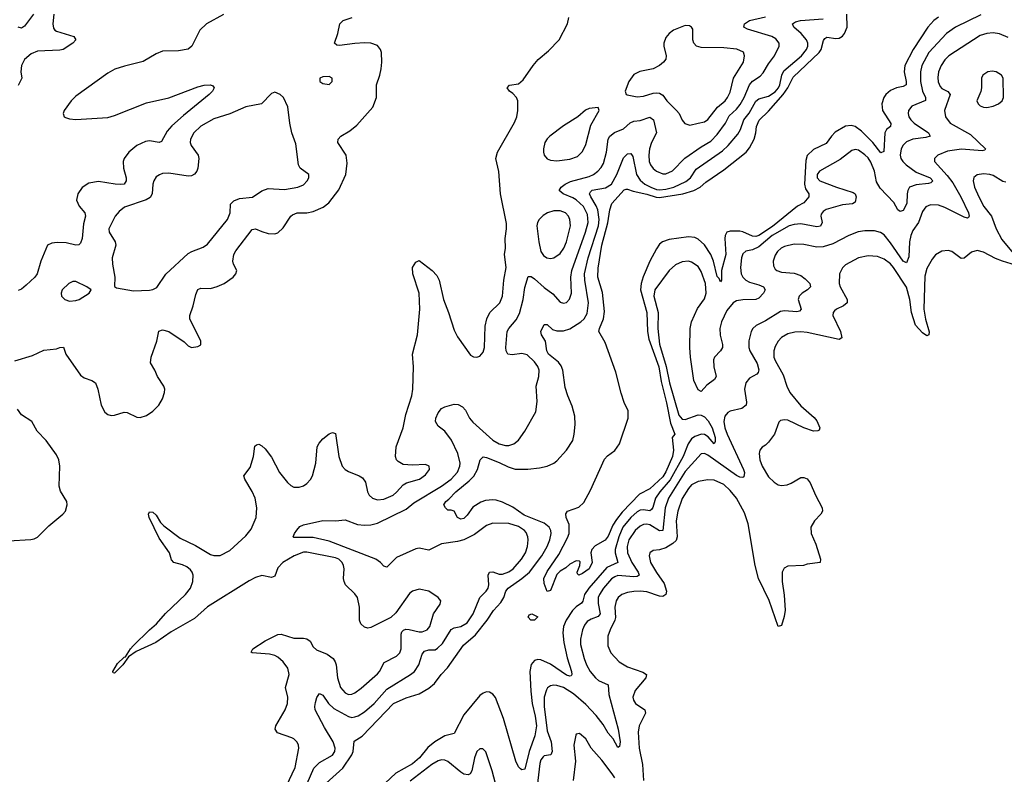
# Model space of a CAD drawing. Header units: inches. Extents: x 1449094 to 1618372, y 389908 to 534307.
# Tile 445 of 494: x 1571599 to 1577740, y 510988 to 515696. Entities that reach past the tile are written whole.
import ezdxf

# ---------------------------------------------------------------- set-up
doc = ezdxf.new("R2010")
doc.units = ezdxf.units.IN
doc.header["$MEASUREMENT"] = 0
doc.layers.add('B5571', color=7, linetype='Continuous')

msp = doc.modelspace()

# ---------------------------------------------------------------- linework, layer by layer
at = {"layer": 'B5571', "color": 5}
for points, elevation in [([(1571570, 513566.7), (1571679.3, 513600.7), (1571750, 513634.4), (1571830, 513642), (1571850, 513650.4), (1571872.4, 513652.4), (1571888, 513610), (1571978.7, 513478.7), (1572002.2, 513462.2), (1572050, 513444.9), (1572072.7, 513430), (1572086.7, 513390), (1572107.8, 513290), (1572130, 513247), (1572150, 513231.8), (1572170, 513226.7), (1572190, 513228), (1572250, 513247.1), (1572270, 513246), (1572330, 513216.9), (1572350, 513213.6), (1572390, 513225.4), (1572430, 513253.2), (1572467.6, 513290), (1572490.8, 513330), (1572503.5, 513370), (1572504.2, 513390), (1572498.7, 513410), (1572458, 513470), (1572442, 513510), (1572415.6, 513555.6), (1572420.3, 513590), (1572454.2, 513690), (1572468, 513752), (1572490, 513760.9), (1572530, 513751.4), (1572625.5, 513685.5), (1572650, 513660.7), (1572670, 513650.7), (1572710, 513656.3), (1572730, 513666.8), (1572729.3, 513690), (1572659.7, 513830), (1572659.8, 513850), (1572681.8, 513910), (1572697.7, 513982.3), (1572710, 514012.7), (1572730, 514021.1), (1572790, 514019.3), (1572830, 514030.2), (1572875.6, 514050), (1572931.6, 514090), (1572948, 514110), (1572953.6, 514130), (1572933, 514170), (1572928.7, 514188.7), (1572935.6, 514230), (1572947.2, 514252.8), (1573050, 514386.7), (1573070, 514391.7), (1573110, 514373.4), (1573150, 514362.8), (1573190, 514360.3), (1573210, 514366), (1573243.2, 514396.8), (1573289.8, 514470), (1573301.1, 514478.9), (1573329.9, 514490.2), (1573390, 514491.6), (1573430, 514498.3), (1573492.9, 514527.1), (1573526.4, 514553.6), (1573590, 514635.2), (1573633.2, 514730), (1573641, 514801), (1573634.5, 514850), (1573583.9, 514930), (1573585.4, 514950), (1573602.4, 514970), (1573657.6, 515002.4), (1573702.2, 515037.8), (1573801.5, 515150), (1573824.2, 515210), (1573825.6, 515290), (1573846.3, 515350), (1573854, 515390), (1573858.3, 515430), (1573856.2, 515490), (1573849.8, 515510), (1573830, 515534.4), (1573790, 515548.4), (1573750, 515550.5), (1573690, 515547.9), (1573594.3, 515534.3), (1573577.1, 515537.1), (1573563, 515550), (1573584.4, 515610), (1573595.4, 515670), (1573617, 515690), (1573672.7, 515710)], 520), ([(1571684.6, 515730), (1571630, 515655.6), (1571610, 515643.7), (1571590, 515649.2)], 460), ([(1571812.2, 515730), (1571805.2, 515670), (1571810, 515642.4), (1571818.3, 515630), (1571830, 515623.2), (1571936.4, 515590), (1571950.2, 515570), (1571931.8, 515550), (1571870, 515509.9), (1571850, 515504.7), (1571710, 515499.9), (1571670, 515483.7), (1571630, 515446.9), (1571610.9, 515409.1), (1571607.6, 515370), (1571612.1, 515330), (1571590, 515284.5)], 480), ([(1572870, 515729), (1572763.6, 515670), (1572722.4, 515630), (1572673.4, 515530), (1572650, 515511.8), (1572590, 515501.1), (1572490, 515498.4), (1572450, 515481.8), (1572370, 515434), (1572253.3, 515406.7), (1572193.8, 515386.2), (1572150, 515362), (1571950, 515218.9), (1571920.3, 515190), (1571876.4, 515130), (1571870.5, 515110), (1571877.3, 515090), (1571884.8, 515084.8), (1571910, 515076.5), (1571950, 515073.6), (1572150, 515085.3), (1572190, 515097), (1572390, 515177.8), (1572530, 515208.6), (1572710, 515277.8), (1572750, 515287.8), (1572790.2, 515290.2), (1572803.8, 515283.8), (1572813, 515270), (1572801.3, 515250), (1572781.1, 515230), (1572621.1, 515098.9), (1572547.5, 515032.5), (1572520.1, 514999.9), (1572484, 514936), (1572470, 514929.8), (1572410, 514939.9), (1572383.6, 514936.4), (1572330.1, 514909.9), (1572280.7, 514870), (1572251, 514830), (1572244.4, 514810), (1572246.7, 514770), (1572263, 514710), (1572263.2, 514690), (1572250.3, 514670), (1572230, 514667), (1572195.3, 514670), (1572090, 514686.4), (1572030, 514675.2), (1571990, 514649.7), (1571962, 514610), (1571953.8, 514570), (1571970, 514531.8), (1572006.3, 514490), (1572010.2, 514470), (1571997.1, 514422.9), (1571989.4, 514330.6), (1571979.1, 514300.9), (1571969, 514291), (1571950, 514288.7), (1571890, 514303.9), (1571833.7, 514306.3), (1571798.9, 514301.1), (1571773.4, 514290), (1571731.2, 514190), (1571709.4, 514110.6), (1571693.8, 514090), (1571640.3, 514039.7), (1571610, 514015.5), (1571590, 514007.1)], 520), ([(1573263.9, 510916.1), (1573316.8, 511030), (1573339.8, 511150), (1573338.5, 511170), (1573330, 511189.4), (1573310, 511209.6), (1573296.3, 511216.3), (1573206.8, 511246.8), (1573192.4, 511270), (1573197.8, 511290), (1573254.3, 511390), (1573269, 511430), (1573270.7, 511470), (1573258, 511530), (1573279.3, 511610), (1573270.8, 511650), (1573243.1, 511690), (1573210, 511719.3), (1573190, 511729.8), (1573157.1, 511737.1), (1573050, 511745.1), (1573042.7, 511750), (1573053.6, 511770), (1573130, 511821.1), (1573210, 511860.2), (1573230, 511862.3), (1573310, 511837.7), (1573370, 511838.2), (1573390, 511834), (1573410, 511818), (1573430, 511783.1), (1573450, 511763.9), (1573517.3, 511737.3), (1573555, 511710), (1573567.8, 511690), (1573573.4, 511670), (1573581.5, 511590), (1573601.1, 511530), (1573630, 511495.2), (1573650, 511486.2), (1573670, 511487.1), (1573690, 511495.8), (1573730, 511524.7), (1573830, 511614.7), (1573843.8, 511630), (1573873.5, 511686.5), (1573950, 511724.4), (1573970, 511745.3), (1573978.2, 511770), (1573978, 511862), (1573982.8, 511877.2), (1573992.1, 511887.9), (1574007.5, 511892.5), (1574028.6, 511891.4), (1574090, 511876.3), (1574110, 511876.6), (1574139.7, 511890), (1574157, 511910), (1574179.8, 511990), (1574220.7, 512050), (1574226.6, 512070), (1574209.5, 512090), (1574150, 512129.7), (1574090, 512142), (1574050, 512131.5), (1574030, 512115.1), (1573944.6, 511995.4), (1573914.4, 511965.6), (1573790, 511904), (1573770, 511900.5), (1573750, 511906), (1573726.5, 511926.5), (1573718.3, 511950), (1573718, 512030), (1573705.4, 512090), (1573690, 512113.3), (1573631.3, 512170), (1573623.1, 512190), (1573619.7, 512210), (1573623.1, 512270), (1573619.8, 512290), (1573609.8, 512310), (1573589.9, 512329.9), (1573570, 512338), (1573390, 512373.4), (1573370, 512373.4), (1573310.2, 512350), (1573241.5, 512310), (1573210, 512276), (1573190, 512223.5), (1573170, 512215.1), (1573110, 512228.9), (1573070, 512216.5), (1573030, 512195.3), (1572770, 512032.2), (1572690, 511961), (1572543.7, 511876.3), (1572448.8, 511810), (1572325.5, 511754.5), (1572278.4, 511721.6), (1572242, 511670), (1572190, 511619.3), (1572181.5, 511621.5), (1572179.3, 511630), (1572210, 511678.7), (1572250, 511718.7), (1572258.5, 511721.5), (1572289.8, 511770), (1572308, 511790), (1572408.3, 511890), (1572452.5, 511927.5), (1572509, 511991), (1572633.9, 512110), (1572663.9, 512150), (1572679.5, 512190), (1572681.1, 512230), (1572674.8, 512250), (1572664, 512264), (1572641.6, 512281.6), (1572614.9, 512294.9), (1572561.2, 512310), (1572546.2, 512326.2), (1572534.7, 512370), (1572470, 512461.3), (1572407, 512590), (1572403.7, 512610), (1572410, 512624.7), (1572430, 512624), (1572450, 512604.9), (1572478.6, 512558.6), (1572497.6, 512537.6), (1572600.9, 512460.9), (1572695.9, 512415.9), (1572790, 512359.8), (1572810, 512352.4), (1572850, 512352.4), (1572910, 512384.4), (1573010, 512474.7), (1573043.3, 512516.7), (1573074.6, 512590), (1573079, 512650), (1573068.3, 512710), (1573050, 512753), (1573004, 512830), (1572998.3, 512850), (1573037.1, 512902.9), (1573058, 512970), (1573065.7, 513034.3), (1573076.6, 513043.4), (1573090, 513047.7), (1573110, 513038), (1573130, 513018.4), (1573170, 512966.7), (1573219.2, 512870), (1573270, 512808.1), (1573290, 512790.2), (1573310, 512780.2), (1573341.6, 512778.4), (1573370, 512787.9), (1573390, 512802.3), (1573412.8, 512827.2), (1573425.1, 512850), (1573446.8, 512930), (1573455.3, 513030), (1573466.3, 513053.7), (1573490, 513080.3), (1573530, 513111.8), (1573550, 513120.4), (1573570, 513114), (1573590.2, 512970), (1573610.8, 512910.8), (1573630, 512890.2), (1573650, 512877.2), (1573717.1, 512850), (1573737.2, 512837.2), (1573756.1, 512810), (1573768.9, 512750), (1573778.7, 512730), (1573799.1, 512710), (1573830, 512699.6), (1573870, 512703.9), (1573927.8, 512730), (1573950, 512748), (1573990, 512794.3), (1574012.7, 512807.3), (1574091.8, 512830), (1574130, 512856.4), (1574155.6, 512890), (1574152.3, 512910), (1574130, 512921.6), (1574050, 512917.3), (1573990, 512921), (1573959.3, 512939.3), (1573949.8, 512950), (1573942.2, 512970), (1573948, 513030), (1573991.3, 513148.7), (1574006.9, 513233.1), (1574045, 513350), (1574052.2, 513390), (1574054.8, 513530), (1574048.7, 513610), (1574079.9, 513730), (1574094.6, 513890), (1574089.9, 513989.9), (1574051.5, 514110), (1574049.6, 514150), (1574070, 514182.8), (1574090, 514193), (1574171.5, 514130), (1574200.3, 514100.3), (1574216, 514070), (1574243.2, 513950), (1574274.6, 513870), (1574310, 513758.7), (1574330, 513717.7), (1574410, 513603.2), (1574430, 513593.4), (1574450, 513590.2), (1574470, 513596.5), (1574490, 513621.7), (1574498.9, 513650), (1574503.2, 513783.2), (1574512.1, 513830), (1574530.8, 513870), (1574592.9, 513930), (1574610.6, 513970), (1574619.8, 514070), (1574634.2, 514150), (1574623.5, 514230), (1574629.8, 514270), (1574627.4, 514330), (1574636.4, 514390), (1574636, 514424), (1574598.4, 514610), (1574587.6, 514747.6), (1574569.7, 514830.3), (1574578.4, 514870), (1574685.6, 515054.4), (1574699.2, 515090), (1574707.1, 515130), (1574705.1, 515190), (1574696.9, 515210), (1574675.4, 515235.4), (1574653.2, 515250), (1574639, 515270), (1574653.2, 515286.8), (1574710, 515296.4), (1574739.8, 515320.2), (1574802, 515410), (1574833, 515447), (1574897.7, 515502.3), (1574964.1, 515570), (1575015.4, 515670), (1575024.8, 515710)], 480), ([(1573391.4, 510930), (1573434.7, 511025.3), (1573470, 511061.6), (1573550, 511106.9), (1573564.5, 511130), (1573567.1, 511150), (1573554.9, 511190), (1573499.6, 511279.6), (1573441.5, 511390), (1573439.3, 511410), (1573443.9, 511436.1), (1573452.9, 511467.1), (1573468.3, 511491.7), (1573490, 511482), (1573526.3, 511430), (1573558.5, 511398.5), (1573650, 511349.1), (1573670, 511343.1), (1573690, 511345.7), (1573710, 511353.2), (1573750, 511378.6), (1573810.9, 511429.1), (1573890, 511519.3), (1574037.2, 511610), (1574061.5, 511630), (1574088.9, 511671.1), (1574110, 511736.5), (1574123.9, 511756.1), (1574150, 511763.9), (1574190, 511765.5), (1574206.1, 511773.9), (1574235.6, 511804.4), (1574290, 511890.3), (1574310, 511901), (1574351.3, 511910), (1574390, 511933), (1574427.1, 511990), (1574468.1, 512090), (1574508.9, 512130), (1574521, 512150), (1574526.2, 512170), (1574521.4, 512230), (1574530, 512248.2), (1574550, 512250.2), (1574590, 512236.3), (1574610, 512236.8), (1574650, 512251.4), (1574677.8, 512270), (1574729.2, 512330), (1574752.9, 512370), (1574766.2, 512410), (1574770.6, 512450), (1574769.1, 512470), (1574757.3, 512497.3), (1574747.6, 512510), (1574710, 512534), (1574650, 512552.2), (1574550, 512555.6), (1574510, 512540.4), (1574435.5, 512484.5), (1574370, 512451.5), (1574330, 512441.1), (1574230, 512426.4), (1574150, 512386.2), (1574090, 512399.3), (1574070, 512394.6), (1573950, 512341.1), (1573890, 512279.7), (1573870, 512285.7), (1573849.8, 512310), (1573821.1, 512330), (1573530, 512441.6), (1573430, 512464.7), (1573310, 512466), (1573306, 512470), (1573314, 512490), (1573328.3, 512511.7), (1573346.9, 512533.1), (1573370, 512544.4), (1573490.4, 512570.4), (1573570, 512568.7), (1573630, 512574.9), (1573707.1, 512547.1), (1573750, 512541.6), (1573790, 512543.8), (1573830, 512554.2), (1574010, 512643), (1574057.7, 512682.3), (1574230, 512785.7), (1574290, 512829.6), (1574330, 512872.4), (1574345.3, 512910), (1574346.1, 512930), (1574330.9, 512990), (1574291.8, 513071.8), (1574250, 513128.7), (1574210, 513159.7), (1574193.5, 513190), (1574193.7, 513210), (1574210, 513243.8), (1574229.8, 513270.2), (1574250, 513281.5), (1574310, 513296.9), (1574334.4, 513294.4), (1574361.2, 513281.2), (1574379.7, 513259.7), (1574404, 513210), (1574424.6, 513184.6), (1574550, 513071.6), (1574590, 513048.9), (1574630, 513038.8), (1574650, 513039.4), (1574680.5, 513050), (1574710, 513072.7), (1574750.6, 513129.4), (1574817.7, 513250), (1574826.1, 513313.9), (1574820.8, 513410), (1574837.9, 513470), (1574839.6, 513510), (1574831.7, 513531.7), (1574810, 513562), (1574764.7, 513604.7), (1574730, 513614), (1574670, 513604), (1574644, 513610), (1574632.8, 513630), (1574631.4, 513650), (1574639.4, 513750), (1574650.8, 513770), (1574696.6, 513823.4), (1574716.6, 513863.4), (1574739.9, 513950), (1574750, 514024), (1574770, 514093.1), (1574790, 514093.2), (1574810, 514078.8), (1574870, 514024.8), (1574925.1, 513985.1), (1574970, 513934.3), (1574990, 513926.5), (1575008.6, 513931.4), (1575027.6, 513952.4), (1575040.6, 513990), (1575037.2, 514090), (1575042.5, 514130), (1575128.7, 514370), (1575143.9, 514430), (1575139.7, 514479.7), (1575114.6, 514530), (1575070, 514572.2), (1575050, 514584.9), (1574987.8, 514610), (1574964.5, 514630), (1574976.3, 514650), (1575001.7, 514670), (1575033.5, 514686.5), (1575150, 514716.9), (1575177.2, 514730), (1575204.1, 514750), (1575226.7, 514773.4), (1575240.6, 514799.4), (1575258.5, 514870), (1575269.2, 514950), (1575279.4, 514970), (1575308.9, 514991.1), (1575365.4, 515014.6), (1575407.2, 515052.8), (1575430, 515062.5), (1575470, 515066.6), (1575530, 515087.1), (1575551.8, 515071.8), (1575570.9, 514990), (1575539.5, 514930), (1575527.3, 514890), (1575523.1, 514850), (1575526, 514810), (1575532.5, 514790), (1575550, 514766.8), (1575570.6, 514750.6), (1575610, 514734.8), (1575630, 514734.2), (1575670, 514752.7), (1575748.1, 514831.9), (1575850, 514902.7), (1575910, 514937.2), (1575950, 514978.6), (1576000.4, 515050), (1576024.9, 515095.1), (1576070, 515138.1), (1576092.4, 515167.6), (1576117.1, 515210), (1576150, 515290.2), (1576170, 515311.5), (1576217.4, 515342.7), (1576236.3, 515363.7), (1576270, 515420.7), (1576306.5, 515470), (1576336.2, 515530), (1576335.5, 515550), (1576315.6, 515575.6), (1576290, 515590.5), (1576137.4, 515637.4), (1576114.7, 515650), (1576119.7, 515670), (1576150, 515690.1), (1576250, 515713.3)], 460), ([(1573470, 510895.9), (1573614.2, 511025.8), (1573670.5, 511110), (1573678.2, 511130), (1573685.9, 511194.1), (1573734.8, 511225.2), (1573930, 511428.7), (1574010, 511465.7), (1574090, 511490.1), (1574150, 511524.3), (1574186, 511554), (1574227.9, 511610), (1574267.8, 511652.2), (1574366.4, 511793.6), (1574442.4, 511857.6), (1574514.9, 511950), (1574554.5, 512010), (1574600.4, 512059.6), (1574618.1, 512090), (1574631.6, 512130), (1574645.7, 512150), (1574731.4, 512208.6), (1574779.4, 512250), (1574855, 512350), (1574889.9, 512410.1), (1574906.6, 512450), (1574913.7, 512490), (1574911.1, 512510), (1574900.6, 512530), (1574870, 512555), (1574745.5, 512605.5), (1574674.4, 512654.4), (1574610, 512686), (1574570, 512698.1), (1574550, 512699.3), (1574504.6, 512695.4), (1574474.5, 512685.5), (1574426, 512654), (1574390, 512604), (1574370, 512583.9), (1574350, 512580.5), (1574329.4, 512590), (1574310, 512628.7), (1574290, 512635.3), (1574270, 512635.3), (1574255.3, 512650), (1574245.2, 512670), (1574258, 512690), (1574276.3, 512703.7), (1574318.8, 512750), (1574401.9, 512818.1), (1574431.3, 512848.7), (1574454.8, 512890), (1574471.2, 512948.8), (1574490, 512968.2), (1574510, 512964.6), (1574590, 512933), (1574645.5, 512905.5), (1574690, 512892.4), (1574769, 512891), (1574840.7, 512899.3), (1574890, 512910.3), (1574930, 512928.9), (1574950, 512944.2), (1575010.5, 513009.5), (1575048.7, 513070), (1575057.7, 513110), (1575063.2, 513170), (1575061.6, 513221.6), (1575045.4, 513285.4), (1575018, 513350), (1575001.8, 513401.8), (1574986.2, 513510), (1574976.8, 513536.8), (1574959.9, 513559.9), (1574897.4, 513610), (1574887.7, 513630), (1574878.4, 513690), (1574853.3, 513730), (1574849.8, 513750), (1574870, 513794.9), (1574890, 513794.9), (1574923.3, 513763.3), (1574950, 513754.4), (1574990, 513754.7), (1575030, 513766.6), (1575098, 513810), (1575119.8, 513830), (1575137.6, 513862.4), (1575146.3, 513930), (1575123.4, 514070), (1575121.6, 514110), (1575144.1, 514210), (1575208.3, 514410), (1575214.2, 514450), (1575205.7, 514510), (1575195.4, 514535.4), (1575161.2, 514590), (1575153.6, 514610), (1575158.3, 514621.7), (1575170, 514632.2), (1575252.8, 514647.2), (1575289.6, 514670.4), (1575323.2, 514730), (1575365.7, 514834.3), (1575390, 514858.8), (1575410, 514861.5), (1575423, 514843), (1575446.4, 514730), (1575470, 514693.9), (1575499, 514670), (1575535.3, 514650), (1575570, 514636.3), (1575590, 514633.5), (1575630, 514637.7), (1575679.3, 514650), (1575754.7, 514685.3), (1575782.8, 514710), (1575817.8, 514762.2), (1575983.4, 514876.6), (1576018.8, 514910), (1576077.9, 514982.2), (1576093.8, 515010), (1576114.6, 515070), (1576148.3, 515111.7), (1576190, 515186.4), (1576210, 515202.7), (1576270, 515218), (1576310, 515246.1), (1576331, 515270), (1576341, 515290), (1576351.6, 515350), (1576364.1, 515375.9), (1576476, 515470), (1576506, 515510), (1576514, 515530), (1576513.9, 515550), (1576506.2, 515570), (1576472.1, 515610), (1576427.7, 515650), (1576419.1, 515670), (1576438.5, 515681.5), (1576469.4, 515690), (1576610, 515701.2)], 440), ([(1577594, 515726), (1577436.1, 515650), (1577379.7, 515610), (1577270, 515490.6), (1577226.5, 515410), (1577217.1, 515370), (1577217.5, 515310), (1577230.1, 515250.1), (1577248.7, 515210), (1577247.5, 515192.5), (1577163.8, 515156.2), (1577142.6, 515130), (1577139.7, 515110), (1577144, 515090), (1577156.8, 515070), (1577178.5, 515050), (1577268, 514990), (1577278, 514970), (1577250, 514959.9), (1577170.1, 514949.9), (1577130, 514933.6), (1577110, 514912), (1577097.6, 514890), (1577090.9, 514850), (1577095.1, 514830), (1577106.6, 514810), (1577127.1, 514790), (1577190, 514744.7), (1577278.2, 514710), (1577294.9, 514690), (1577282.2, 514677.8), (1577267.2, 514672.8), (1577190, 514664.5), (1577149.7, 514650.3), (1577137.4, 514630), (1577133.3, 514610), (1577131.7, 514548.3), (1577110, 514506), (1577090, 514498.3), (1577076.3, 514510), (1577050, 514554.7), (1576965.1, 514645.1), (1576943.9, 514683.9), (1576930, 514751.3), (1576907.6, 514807.6), (1576890, 514833.8), (1576870, 514853.3), (1576830, 514880.8), (1576810, 514885.3), (1576790, 514880.4), (1576715.5, 514824.5), (1576586.9, 514750), (1576573.4, 514730), (1576572.6, 514710), (1576590, 514690.3), (1576693.4, 514650), (1576797.3, 514617.3), (1576808.8, 514610), (1576816.5, 514590), (1576810, 514558), (1576793.4, 514546.6), (1576730, 514539.9), (1576629, 514511), (1576610, 514499.8), (1576598.4, 514481.6), (1576596.5, 514470), (1576604.2, 514430), (1576592.9, 514407.2), (1576570, 514403), (1576470, 514421.8), (1576430, 514418.7), (1576397.8, 514410), (1576291.4, 514350), (1576210, 514278.1), (1576170, 514260.5), (1576128.9, 514251.1), (1576110, 514235.8), (1576101.4, 514210), (1576094, 514150), (1576099.4, 514110), (1576108.7, 514090), (1576127.2, 514070), (1576150, 514058.1), (1576210, 514042.5), (1576238, 514030), (1576248.9, 514010), (1576239, 513990), (1576210, 513958.5), (1576190, 513949.8), (1576110, 513948.7), (1576070, 513940.9), (1576048.2, 513930), (1576010, 513881.5), (1575976.8, 513810), (1575966.8, 513770), (1575968.1, 513728.1), (1575982.8, 513670), (1575982, 513650), (1575970.4, 513630), (1575932.4, 513590), (1575926.8, 513573.2), (1575928, 513530), (1575942, 513470), (1575933, 513450), (1575885.3, 513414.8), (1575850, 513376), (1575830, 513386), (1575804.2, 513444.2), (1575781.9, 513590), (1575777.9, 513650), (1575781.6, 513770), (1575789.4, 513810), (1575826.4, 513893.6), (1575870, 513955.2), (1575881.6, 513990), (1575876, 514050), (1575850, 514124.4), (1575830, 514155.3), (1575790, 514183.9), (1575770, 514189.8), (1575730, 514186), (1575690, 514165.4), (1575650, 514131.1), (1575560.7, 514010), (1575553.7, 513970), (1575581.5, 513870), (1575578.9, 513770), (1575589.6, 513670.4), (1575631.7, 513531.7), (1575651.9, 513430), (1575710, 513229.3), (1575730, 513204.5), (1575750, 513202.1), (1575830, 513230.3), (1575850, 513229.4), (1575870, 513217.2), (1575892.8, 513192.8), (1575917.6, 513150), (1575936.4, 513090), (1575936.2, 513063.8), (1575930, 513049.8), (1575893.7, 513093.7), (1575870, 513108.1), (1575850.6, 513110.6), (1575810, 513096.2), (1575790, 513080.2), (1575768.2, 513050), (1575737.2, 512970), (1575655.7, 512824.3), (1575592.4, 512750), (1575565.2, 512710), (1575548.3, 512651.7), (1575540.1, 512639.9), (1575530, 512632.6), (1575490, 512638.1), (1575470, 512635.4), (1575450, 512625.6), (1575410, 512589.9), (1575361.7, 512530), (1575335.3, 512470), (1575313.9, 512390), (1575313.6, 512370), (1575329.3, 512310), (1575261.9, 512278.1), (1575148.7, 512150), (1575122.2, 512110), (1575111.5, 512068.5), (1575103.9, 512056.1), (1575070, 512032.9), (1575047.3, 512010), (1575008.3, 511950), (1574990.8, 511910), (1574987.3, 511870), (1574993.2, 511810), (1575014.2, 511714.2), (1575041.1, 511630), (1575043.7, 511610), (1575037.8, 511602.2), (1575030, 511599.8), (1575010, 511606), (1574910, 511674.9), (1574850, 511702.4), (1574830, 511704.6), (1574810, 511697.6), (1574790, 511672.8), (1574780.6, 511630), (1574787.4, 511507.4), (1574795.3, 511430), (1574815.2, 511350), (1574821.5, 511290), (1574812.1, 511227.9), (1574777.4, 511130), (1574750, 511020.7), (1574730, 511016.2), (1574722.5, 511022.5), (1574710, 511034.5), (1574692.8, 511070), (1574615.9, 511335.9), (1574566.4, 511466.4), (1574550, 511487.8), (1574530, 511500.5), (1574510, 511502.3), (1574490, 511494.8), (1574470, 511478.9), (1574370, 511358.6), (1574310, 511242.4), (1574250, 511227.2), (1574188.9, 511191.1), (1574144.9, 511155.1), (1574092, 511090), (1574050, 511052.8), (1573944.8, 510995.2), (1573810, 510868.9)], 440), ([(1577328.9, 515711.1), (1577301.4, 515690), (1577263.2, 515650), (1577170.8, 515509.2), (1577120.1, 515410), (1577115.1, 515370), (1577128.8, 515310), (1577127.8, 515290), (1577110, 515279.9), (1577068.6, 515271.4), (1577030, 515254.2), (1577001.8, 515230), (1576988.2, 515210), (1576976, 515170), (1576980.5, 515130), (1577032.8, 515047.2), (1577030.3, 515030), (1577006.2, 515010), (1576995.7, 514990), (1576987.6, 514872.4), (1576970, 514864.4), (1576920.7, 514930), (1576850, 514999.7), (1576810, 515030.4), (1576784, 515036), (1576750, 515031.8), (1576685.2, 514994.8), (1576661.3, 514970), (1576630, 514922.5), (1576550, 514886.1), (1576510, 514847.7), (1576502.1, 514817.9), (1576493.2, 514670), (1576499.7, 514639.7), (1576521.1, 514610), (1576521.6, 514590), (1576490, 514552.8), (1576450, 514531.9), (1576295, 514405), (1576210, 514349.7), (1576190, 514343.9), (1576170, 514344.5), (1576110, 514372.4), (1576090, 514376.5), (1576030, 514376.6), (1576010, 514369.7), (1575999.4, 514350), (1575996.6, 514330), (1576002.6, 514230), (1575976.8, 514130), (1575976.4, 514070), (1575970, 514059.3), (1575962, 514082), (1575950, 514094.5), (1575925.4, 514190), (1575909.4, 514230), (1575870.8, 514290.8), (1575830, 514326.8), (1575810, 514336.1), (1575770, 514341.8), (1575650, 514324.2), (1575608.9, 514310), (1575590, 514295.3), (1575570, 514267.1), (1575528.7, 514190), (1575488.5, 514091.5), (1575474.8, 514050), (1575471.2, 514010), (1575510.1, 513870), (1575515.6, 513750), (1575522.3, 513702.3), (1575585.3, 513530), (1575599.3, 513439.3), (1575634.1, 513305.9), (1575657.7, 513177.7), (1575686, 513110), (1575668.2, 513090), (1575677.6, 513010), (1575670.1, 512970), (1575630, 512874.8), (1575610, 512843.4), (1575530, 512769.9), (1575464.4, 512735.6), (1575357.4, 512622.6), (1575321.8, 512578.2), (1575298.7, 512541.3), (1575270, 512473.3), (1575250, 512448.4), (1575187.7, 512412.3), (1575168.6, 512391.4), (1575160.5, 512370), (1575170.2, 512310), (1575150, 512269.8), (1575110, 512240.9), (1575086, 512230), (1575078, 512238), (1575075.3, 512250), (1575093.2, 512290), (1575094, 512314), (1575090, 512318), (1575070, 512319), (1575030, 512299), (1575004.9, 512275.1), (1574970, 512256.2), (1574950, 512235.1), (1574910, 512135.3), (1574890, 512129), (1574870, 512178), (1574868.6, 512210), (1574890, 512254), (1574960.9, 512359.1), (1575016.7, 512463.3), (1575026.7, 512490), (1575026.2, 512546.1), (1575007, 512590), (1575006.3, 512613.7), (1575016, 512630), (1575086.1, 512653.9), (1575116.9, 512683.1), (1575158.4, 512761.6), (1575246.9, 512953.1), (1575265.5, 512974.5), (1575310, 513007.6), (1575339.7, 513050), (1575394.1, 513210), (1575394.9, 513254.9), (1575370, 513306.6), (1575350, 513364.7), (1575317.7, 513497.7), (1575250, 513680.9), (1575212, 513750), (1575215.9, 513770), (1575240.7, 513830), (1575245.6, 513874.4), (1575234, 513994), (1575205.2, 514090), (1575206.4, 514146.4), (1575229.6, 514290), (1575268.2, 514428.2), (1575279.9, 514510), (1575291.4, 514548.6), (1575370, 514634.2), (1575382.6, 514637.4), (1575390, 514638.8), (1575425, 514625), (1575510, 514606.8), (1575568.7, 514588.7), (1575590, 514586.7), (1575735, 514610), (1575804, 514630), (1575843.2, 514650), (1575878.5, 514681.5), (1575990, 514759.5), (1576130.5, 514870), (1576150, 514895.9), (1576179.1, 514950), (1576190.9, 514990), (1576193.5, 515030), (1576211.7, 515068.3), (1576270, 515125), (1576361.4, 515230), (1576389.2, 515270), (1576423.5, 515336.5), (1576585.1, 515490), (1576598, 515510), (1576613.2, 515566.8), (1576621, 515579), (1576633.8, 515586.2), (1576690, 515578.2), (1576710, 515581.4), (1576730, 515592.2), (1576744.3, 515610), (1576760.6, 515650), (1576757.1, 515730)], 420), ([(1577764, 515584), (1577710, 515607.9), (1577670, 515614), (1577630, 515609.8), (1577590, 515597.8), (1577395, 515470), (1577370, 515445), (1577345.9, 515410), (1577329.5, 515370), (1577324.7, 515335.3), (1577327.4, 515307.4), (1577339.3, 515279.3), (1577350, 515267.4), (1577388.5, 515248.5), (1577402.2, 515230), (1577367.8, 515130), (1577373.8, 515090), (1577402.3, 515050), (1577530, 514979.5), (1577622.6, 514890), (1577618, 514882), (1577602.5, 514877.5), (1577472.9, 514887.2), (1577384.8, 514875.2), (1577324.9, 514850), (1577305.3, 514830), (1577304.6, 514810), (1577384.1, 514724.1), (1577418.9, 514678.9), (1577469.2, 514590), (1577515.9, 514490), (1577521.5, 514470), (1577517.5, 514462.5), (1577510, 514458.5), (1577490, 514463.2), (1577370, 514524), (1577330, 514537.9), (1577279.5, 514540.5), (1577250.9, 514529.1), (1577230, 514498.7), (1577204.3, 514430), (1577170, 514379.8), (1577156.8, 514350), (1577149.3, 514310.7), (1577143.9, 514216.1), (1577130, 514178.5), (1577110, 514188.5), (1577030, 514303.9), (1576990, 514352.9), (1576968.5, 514368.5), (1576930, 514379.4), (1576870, 514378.9), (1576828.7, 514371.3), (1576770, 514349.8), (1576670, 514297.5), (1576610, 514277.8), (1576570, 514276.8), (1576490, 514292.9), (1576430, 514295), (1576370, 514280.7), (1576348.9, 514270), (1576326, 514250), (1576310, 514227.3), (1576298.2, 514190), (1576300, 514160), (1576310, 514140.3), (1576321.3, 514130), (1576350, 514119.8), (1576430, 514113.4), (1576470, 514098.9), (1576498.4, 514078.4), (1576526.7, 514050), (1576530.3, 514030), (1576512, 514010), (1576479.6, 513990), (1576459.7, 513970), (1576454.7, 513950), (1576473.8, 513890), (1576462.4, 513877.6), (1576446.7, 513873.3), (1576370, 513880.2), (1576344, 513876), (1576250, 513816.5), (1576192, 513788), (1576171.5, 513770), (1576161.1, 513750), (1576147.2, 513692.8), (1576146.6, 513650), (1576152.6, 513630), (1576198.1, 513550), (1576208.1, 513511.9), (1576205.7, 513494.3), (1576195.9, 513484.1), (1576150, 513459.8), (1576128.4, 513430), (1576120.2, 513390), (1576132.9, 513310), (1576130.1, 513289.9), (1576103, 513270), (1576030, 513253.7), (1576015, 513245), (1575997, 513223), (1575990.1, 513190), (1575997.5, 513150), (1576012.2, 513110), (1576113.7, 512890), (1576118.9, 512870), (1576115.4, 512844.6), (1576110, 512840.3), (1576090, 512841.2), (1576070, 512851.6), (1575890, 512978.1), (1575870, 512989.9), (1575850, 512987.9), (1575750, 512877.3), (1575645.1, 512710), (1575624.2, 512650), (1575611.3, 512508.7), (1575590, 512506.4), (1575530, 512543.9), (1575510, 512549.4), (1575490, 512546.5), (1575470, 512536.9), (1575438.1, 512510), (1575397.9, 512450), (1575387.1, 512410), (1575390.1, 512370), (1575417, 512310), (1575457.3, 512250), (1575462.6, 512230), (1575450, 512222), (1575430, 512219.5), (1575330, 512227.2), (1575310, 512220.6), (1575290, 512206.9), (1575241.1, 512150), (1575215, 512110), (1575207.2, 512090), (1575206.6, 512053.4), (1575219.8, 511990), (1575206.6, 511973.4), (1575163.5, 511956.5), (1575139.3, 511940.7), (1575122, 511918), (1575110.1, 511890), (1575096.6, 511830), (1575097.8, 511797.8), (1575119.8, 511710), (1575135.3, 511670), (1575156.6, 511630), (1575190, 511589.2), (1575210, 511573.7), (1575270, 511546.8), (1575273.8, 511486.2), (1575332, 511270), (1575344.2, 511190), (1575339.2, 511160.8), (1575330, 511154.5), (1575299.8, 511210), (1575270, 511244.9), (1575237.8, 511297.8), (1575194.6, 511354.6), (1575130, 511424.4), (1575053.4, 511490), (1574990, 511528.9), (1574950, 511542.5), (1574930, 511544.9), (1574910, 511540.7), (1574892.1, 511527.9), (1574884.2, 511515.8), (1574870.6, 511469.4), (1574870.6, 511410), (1574890, 511259.3), (1574914.2, 511190), (1574920.6, 511130), (1574911.6, 511108.4), (1574870, 511102.4), (1574863.6, 511096.4), (1574850, 511077.4), (1574844, 511056), (1574825.8, 510914.2)], 460), ([(1577750, 514681.8), (1577730, 514687), (1577670, 514723.5), (1577650, 514730.9), (1577610, 514734.5), (1577571.6, 514728.5), (1577549.2, 514710.8), (1577545.5, 514690), (1577553.8, 514650), (1577580.1, 514590), (1577611.4, 514530), (1577660.1, 514470), (1577690.1, 514390.1), (1577723.5, 514323.5), (1577837, 514190)], 480), ([(1577810, 514164.8), (1577729.5, 514190), (1577685.8, 514205.8), (1577610, 514245), (1577570, 514255.5), (1577535.5, 514244.5), (1577490, 514207.6), (1577470, 514205.6), (1577412.7, 514250), (1577390, 514255.6), (1577350, 514251.5), (1577311.1, 514228.9), (1577290, 514201.6), (1577257, 514143), (1577245.2, 514094.8), (1577237.6, 513890), (1577247.6, 513827.6), (1577270.9, 513749.1), (1577270, 513729), (1577255.8, 513724.2), (1577230, 513742.6), (1577186.6, 513790), (1577161.3, 513870), (1577150.9, 513950), (1577130, 514027.3), (1577049.9, 514149.9), (1577030, 514171.9), (1576990, 514202.4), (1576950, 514217.7), (1576890, 514222), (1576830.7, 514209.3), (1576750, 514167), (1576730, 514148.3), (1576711.8, 514110), (1576709.4, 514050), (1576715.9, 514030), (1576759.2, 513950), (1576759.5, 513930), (1576737.1, 513910), (1576692.7, 513890), (1576680.4, 513879.6), (1576671.8, 513870), (1576670.2, 513850), (1576718.7, 513750), (1576726.7, 513710), (1576710, 513700.3), (1576510, 513744.5), (1576470, 513749), (1576432.7, 513747.3), (1576390, 513735.8), (1576350, 513712.3), (1576328.8, 513690), (1576310, 513656), (1576302, 513630), (1576303.5, 513590), (1576310.5, 513569.5), (1576360.4, 513480.5), (1576383.7, 513410), (1576402.7, 513370), (1576470, 513286.7), (1576554.4, 513214.4), (1576570, 513194), (1576590.4, 513149.6), (1576584.9, 513135.1), (1576578, 513130), (1576550, 513129.7), (1576490, 513148.7), (1576390, 513196.4), (1576370, 513200.4), (1576344.2, 513195.8), (1576334.7, 513185.3), (1576307, 513110), (1576270, 513060.9), (1576250, 513040.9), (1576230, 513029.2), (1576216.3, 513010), (1576210.4, 512989.6), (1576216.1, 512950), (1576230.2, 512910), (1576270, 512844.2), (1576303.7, 512810), (1576330, 512794.9), (1576350, 512790.3), (1576385.3, 512794.7), (1576410, 512804.4), (1576470, 512840.5), (1576490, 512840.5), (1576510, 512830.4), (1576530, 512806.8), (1576562, 512730), (1576604.9, 512650), (1576606.7, 512630), (1576595.8, 512610), (1576555.5, 512570), (1576533.4, 512530), (1576536.3, 512490), (1576564.2, 512424.2), (1576593.7, 512330), (1576590.6, 512310), (1576510, 512298.4), (1576488.5, 512291.5), (1576390, 512286.3), (1576366.7, 512273.3), (1576354.9, 512250), (1576353.8, 512190), (1576366.5, 512106.5), (1576372.7, 512012.7), (1576367.9, 511972.1), (1576350, 511917.2), (1576329.6, 511909.6), (1576272.5, 512072.5), (1576207.4, 512210), (1576186.1, 512290), (1576141.6, 512550), (1576119.5, 512619.5), (1576070, 512709.8), (1576030, 512758.9), (1575990, 512795.2), (1575930, 512823.2), (1575890, 512825.7), (1575830, 512814.5), (1575790, 512792.9), (1575770, 512771.4), (1575730, 512707.8), (1575704, 512630), (1575694.1, 512570), (1575699.9, 512470), (1575693.4, 512446.6), (1575672.7, 512427.3), (1575630, 512401.2), (1575590, 512388), (1575550, 512383.5), (1575530.3, 512369.7), (1575525.3, 512350), (1575534.2, 512310), (1575570, 512246.9), (1575617.7, 512177.7), (1575634.2, 512130), (1575630, 512109.8), (1575610, 512098), (1575590, 512099.6), (1575510, 512125.9), (1575470, 512131), (1575430, 512129.2), (1575390, 512122.6), (1575354, 512110), (1575331.3, 512090), (1575319.8, 512070), (1575310.8, 512030), (1575314.6, 511965.4), (1575311.3, 511948.7), (1575281.5, 511890), (1575268.2, 511850), (1575266.7, 511790), (1575285.4, 511745.5), (1575338.3, 511690), (1575390, 511658.4), (1575485.7, 511625.7), (1575507.6, 511610), (1575505.2, 511590), (1575436.9, 511510), (1575423.5, 511470), (1575427.2, 511450), (1575439.6, 511430), (1575498, 511390), (1575503.2, 511370), (1575462.1, 511290), (1575456.6, 511250), (1575463.1, 511150), (1575483.6, 511050), (1575489.5, 510950)], 480), ([(1571530, 512443.7), (1571668.1, 512451.9), (1571690, 512457.1), (1571710, 512468.2), (1571782.2, 512537.8), (1571869.5, 512610), (1571884.5, 512630), (1571895.1, 512670), (1571892.7, 512690), (1571854.7, 512754.7), (1571845.9, 512785.9), (1571849.8, 512909.8), (1571842.7, 512950), (1571830, 512980.7), (1571765.3, 513070), (1571709.2, 513129.2), (1571675.4, 513190), (1571610.6, 513230.6), (1571585.1, 513265.1)], 520), ([(1575310, 510966.9), (1575294.6, 510990), (1575230, 511075.8), (1575162.9, 511150), (1575130, 511209), (1575090, 511242), (1575070, 511238), (1575067.1, 511232.9), (1575056.3, 511170), (1575065.8, 511070), (1575051.5, 510948.5)], 480), ([(1574566, 510930), (1574545.3, 511010), (1574507.2, 511127.2), (1574487.2, 511147.2), (1574470, 511147.3), (1574450.5, 511130), (1574436.5, 511090), (1574418.6, 511010), (1574409.2, 510990.8), (1574395.5, 510984.5), (1574370, 510989.8), (1574350, 511001.7), (1574270, 511067.2), (1574250, 511076.8), (1574230, 511077.8), (1574210, 511072.1), (1574170, 511048.4), (1574035.4, 510944.6)], 460)]:
    msp.add_lwpolyline(points, dxfattribs=dict(at, elevation=elevation))
for points, elevation in [([(1575750, 515659.5), (1575676.3, 515630), (1575650.2, 515609.8), (1575630, 515583.7), (1575616.9, 515550), (1575615.6, 515530), (1575632, 515470), (1575628.7, 515450), (1575615.3, 515430), (1575590, 515409.7), (1575550, 515388.2), (1575467.9, 515372.1), (1575430, 515354), (1575399.3, 515310), (1575376.3, 515250), (1575381, 515230), (1575386.9, 515226.9), (1575450, 515214.7), (1575490, 515219.3), (1575550, 515237.2), (1575570, 515240.2), (1575590, 515236.9), (1575610, 515224.9), (1575635.9, 515190), (1575695.5, 515130), (1575711.3, 515110), (1575730, 515068), (1575748.2, 515048.2), (1575778, 515038), (1575830, 515049.2), (1575870, 515058.8), (1575890, 515073), (1575951, 515149), (1575998.7, 515190), (1576014.5, 515210), (1576030, 515244.4), (1576051.7, 515330), (1576112.7, 515430), (1576120.4, 515470), (1576112.4, 515492.4), (1576071.8, 515511.8), (1575990, 515520.2), (1575850, 515522.5), (1575821.3, 515530), (1575803.1, 515550), (1575797.6, 515570), (1575796.6, 515636.6), (1575790, 515648.7), (1575776.6, 515656.6)], 480), ([(1577665.1, 515374.9), (1577638, 515370), (1577606, 515350), (1577597.3, 515330), (1577598.7, 515270), (1577593.3, 515246.7), (1577568.4, 515190), (1577577.3, 515170), (1577590, 515159.1), (1577610, 515150.6), (1577630, 515148.4), (1577670, 515155.8), (1577702.7, 515170), (1577726, 515190), (1577734, 515210), (1577733, 515330), (1577722.9, 515350), (1577690, 515371.1)], 480), ([(1573530, 515342), (1573490, 515339), (1573472, 515330), (1573472, 515310), (1573490, 515298), (1573530, 515292), (1573548, 515310), (1573548, 515330)], 540), ([(1573190, 515242.9), (1573170, 515235.6), (1573108.3, 515171.7), (1573010, 515152.9), (1572910.8, 515109.2), (1572810, 515077.4), (1572730, 515031.6), (1572686, 514990), (1572664.2, 514950), (1572662.8, 514930), (1572668, 514910), (1572711.5, 514850), (1572717.3, 514830), (1572711.4, 514770), (1572704, 514750), (1572690, 514732.8), (1572670, 514721.6), (1572650, 514718.6), (1572530, 514738.8), (1572490, 514735.4), (1572471.4, 514728.6), (1572450, 514714.5), (1572436.5, 514690), (1572430.2, 514669.8), (1572426, 514610), (1572412.6, 514587.4), (1572388.3, 514571.7), (1572253.8, 514526.2), (1572220.3, 514499.7), (1572194.7, 514470), (1572156.2, 514390), (1572156.5, 514370), (1572195.2, 514310), (1572198.4, 514290), (1572176.3, 514210), (1572177.7, 514170), (1572193.6, 514090), (1572190.4, 514030.4), (1572203.2, 514023.2), (1572310, 514003.7), (1572410, 514007.6), (1572430, 514012), (1572454.4, 514025.6), (1572510, 514108.9), (1572650, 514236.2), (1572674, 514250), (1572744.2, 514275.8), (1572770, 514294.9), (1572895, 514450), (1572911.3, 514490), (1572914.6, 514545.4), (1572934.5, 514565.5), (1572970, 514580.1), (1573050.5, 514589.5), (1573110, 514627.9), (1573150, 514643.2), (1573250, 514635.8), (1573333.2, 514650), (1573370, 514666.3), (1573393.3, 514690), (1573403.6, 514710), (1573402, 514730), (1573348.8, 514768.8), (1573338.3, 514790), (1573321.5, 514921.5), (1573297.4, 514990), (1573283.5, 515050), (1573271.2, 515151.2), (1573244, 515210), (1573224, 515230)], 540), ([(1575208, 515148), (1575150, 515141.2), (1575127.9, 515132.1), (1575081, 515090), (1574990, 515033.3), (1574906, 514970), (1574888.2, 514951.8), (1574875.3, 514930), (1574865.7, 514890), (1574866, 514870), (1574870.3, 514850), (1574888.6, 514828.6), (1574910, 514819.1), (1574950, 514814.2), (1575030, 514825.8), (1575078.3, 514841.7), (1575110, 514872.4), (1575130, 514916.3), (1575161.6, 515038.4), (1575214, 515130)], 480), ([(1574970, 514502.7), (1574930, 514502.7), (1574890.4, 514490), (1574865, 514475), (1574839.5, 514450), (1574828.5, 514430), (1574824.4, 514410), (1574836, 514310), (1574850.3, 514250), (1574865.3, 514225.3), (1574887.7, 514210), (1574910, 514205.8), (1574930, 514209.1), (1574970, 514237.6), (1574993.9, 514270), (1575009.9, 514310), (1575034.5, 514410), (1575030.6, 514450), (1575022.2, 514470), (1575004, 514490)], 480), ([(1571950, 514062.9), (1571930, 514061.6), (1571904.9, 514050), (1571864.9, 514010), (1571858, 513990), (1571860.7, 513970), (1571881, 513950), (1571910, 513940.4), (1571950, 513943.1), (1571970, 513949.1), (1572033.2, 513990), (1572045.2, 514010), (1572019, 514030)], 540), ([(1574810, 511949.4), (1574788, 511950), (1574770, 511968), (1574776.4, 511983.6), (1574794, 511990), (1574830, 511971.3)], 420)]:
    msp.add_lwpolyline(points, close=True, dxfattribs=dict(at, elevation=elevation))

doc.saveas('drawing.dxf')
